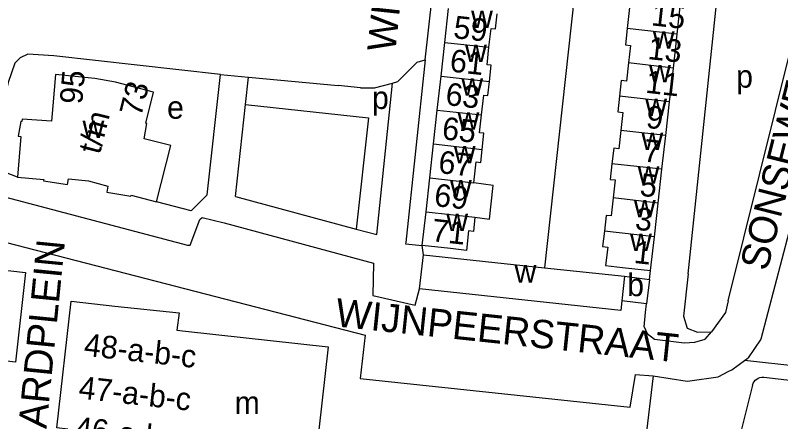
# Model space of a CAD drawing. Extents: x 161936 to 163647, y 386450 to 388633.
# Drawn here: x 162355.2 to 162490.7, y 387613.3 to 387685.1 of the extents above; entities that cross this region are included whole.
import ezdxf

# ---------------------------------------------------------------- set-up
doc = ezdxf.new("R2010")
doc.units = 0
for name, color, linetype in [('BLT_Basislijn', 7, 'Continuous'), ('BLT_Bebouwing', 7, 'Continuous'), ('BLT_Centroide', 7, 'Continuous'), ('BLT_Huisnummer', 7, 'Continuous'), ('BLT_Huisnummer_ tussenligend', 7, 'Continuous'), ('BLT_Huisnummer_reeks', 7, 'Continuous'), ('BLT_Onderverdeling_panden', 7, 'Continuous'), ('BLT_Straatnaam', 7, 'Continuous')]:
    doc.layers.add(name, color=color, linetype=linetype)

msp = doc.modelspace()

# ---------------------------------------------------------------- linework, layer by layer
at = {"layer": 'BLT_Basislijn'}
for p, q in [((162457, 387714.58), (162448.91, 387640.49)), ((162427.81, 387677.24), (162430.77, 387704.64)), ((162474.31, 387639.43), (162480.61, 387699.15)), ((162389.2, 387653.36), (162391.54, 387674.66)), ((162395.99, 387669.39), (162396.52, 387674.2)), ((162396.52, 387674.2), (162412.39, 387672.74)), ((162416.33, 387672.34), (162412.39, 387672.74)), ((162422, 387673.16), (162422.95, 387673.41)), ((162394.2, 387653.08), (162395.99, 387669.39)), ((162355.63, 387656.51), (162350.34, 387658.5)), ((162493.38, 387651.45), (162487.18, 387627.86)), ((162427.46, 387642.79), (162427.28, 387644.42)), ((162467.5, 387638.44), (162467.68, 387639.99)), ((162466.78, 387632.55), (162466.97, 387634.13)), ((162466.55, 387630.05), (162466.78, 387632.55)), ((162487.18, 387627.86), (162484.98, 387624.54)), ((162536.43, 387618.6), (162484.31, 387624.06)), ((162468.14, 387621.4), (162466.42, 387606.97)), ((162468.14, 387621.4), (162474.15, 387620.45)), ((162485.73, 387619.74), (162476.71, 387583.92))]:
    msp.add_line(p, q, dxfattribs=at)
for points in [[(162481.44, 387634.62), (162492.55, 387679.45), (162492.68, 387685.02), (162492.39, 387688.84), (162490.26, 387697.9)], [(162391.54, 387674.66), (162362.04, 387677.99), (162357.48, 387678.27), (162356.07, 387677.63), (162355.18, 387676.68), (162354, 387673.26), (162350.67, 387659.81), (162350.34, 387658.5)], [(162422.95, 387673.41), (162426.38, 387676.86), (162427.81, 387677.24)], [(162427.81, 387677.24), (162424.34, 387644.96), (162424.33, 387644.74), (162427.28, 387644.42)], [(162391.54, 387674.66), (162396.52, 387674.2)], [(162415.59, 387647.33), (162419.22, 387646.36), (162422, 387673.16)], [(162416.33, 387672.34), (162418.79, 387672.34), (162422, 387673.16)], [(162395.99, 387669.39), (162417.77, 387667.03), (162415.59, 387647.33)], [(162350.34, 387658.5), (162349.23, 387654.11), (162385.74, 387644.46), (162386.2, 387644.46), (162387.9, 387649.05), (162388.29, 387649.4), (162392.18, 387648.45), (162418.61, 387641.28), (162418.53, 387635.58), (162426.03, 387633.86), (162426.81, 387636.76)], [(162389.2, 387653.36), (162386.35, 387650.54), (162380.23, 387652.15)], [(162394.2, 387653.08), (162415.59, 387647.33)], [(162344.05, 387641.14), (162344.22, 387644.42), (162344.73, 387647.26), (162417.14, 387628.59), (162416.3, 387620.93), (162464.09, 387615.86), (162464.99, 387621.62), (162468.14, 387621.4)], [(162344.05, 387641.14), (162357.05, 387639.68), (162355.3, 387623.79), (162287.14, 387631.69)], [(162474.31, 387639.43), (162473.49, 387631.93)], [(162481.44, 387634.62), (162480.93, 387632.55), (162478.48, 387629.15)], [(162473.49, 387631.93), (162474.17, 387629.82), (162475.97, 387629.09), (162478.48, 387629.15)], [(162466.55, 387630.05), (162467.06, 387628.86), (162468.37, 387627.84), (162473.63, 387627.21), (162475.52, 387627.32), (162477.35, 387627.88), (162478.48, 387629.15)], [(162481.53, 387622.18), (162482.06, 387622.46), (162484.31, 387624.06)], [(162484.31, 387624.06), (162484.98, 387624.54)], [(162474.15, 387620.45), (162474.63, 387620.49), (162479.66, 387621.19), (162481.53, 387622.18)], [(162485.73, 387619.74), (162485.84, 387620.07), (162485.99, 387620.33), (162486.2, 387620.59), (162486.47, 387620.81), (162486.74, 387620.97), (162487.03, 387621.08), (162487.38, 387621.14), (162487.72, 387621.13)], [(162487.72, 387621.13), (162536.08, 387615.52)]]:
    msp.add_lwpolyline(points, dxfattribs=at)
at = {"layer": 'BLT_Bebouwing'}
for p, q in [((162472.39, 387681.78), (162473.06, 387687.75)), ((162431.26, 387680.35), (162431.93, 387686.33)), ((162471.72, 387675.81), (162472.39, 387681.78)), ((162430.6, 387674.36), (162431.26, 387680.35)), ((162471.05, 387669.84), (162471.72, 387675.81)), ((162429.93, 387668.37), (162430.6, 387674.36)), ((162470.37, 387663.87), (162471.05, 387669.84)), ((162429.27, 387662.39), (162429.93, 387668.37)), ((162469.7, 387657.9), (162470.37, 387663.87)), ((162428.61, 387656.4), (162429.27, 387662.39)), ((162469.03, 387651.93), (162469.7, 387657.9)), ((162427.94, 387650.41), (162428.61, 387656.4)), ((162468.36, 387645.96), (162469.03, 387651.93)), ((162427.28, 387644.42), (162427.94, 387650.41)), ((162467.68, 387639.99), (162468.36, 387645.96)), ((162426.81, 387636.76), (162427.46, 387642.79)), ((162427.46, 387642.79), (162448.91, 387640.49)), ((162448.91, 387640.49), (162463.08, 387638.98)), ((162463.22, 387640.49), (162467.68, 387639.99)), ((162467.5, 387638.44), (162466.97, 387634.13)), ((162462.43, 387632.95), (162426.81, 387636.76))]:
    msp.add_line(p, q, dxfattribs=at)
for points in [[(162465.11, 387688.65), (162464.21, 387688.75), (162463.84, 387685.45), (162463.54, 387682.78)], [(162439.08, 387679.48), (162439.45, 387682.83), (162440.24, 387682.74), (162440.54, 387685.38)], [(162463.54, 387682.78), (162463.22, 387679.93), (162464.11, 387679.83), (162463.76, 387676.71)], [(162439.16, 387673.41), (162439.48, 387676.33), (162438.74, 387676.41), (162439.08, 387679.48)], [(162463.76, 387676.71), (162463.4, 387673.49), (162462.5, 387673.59), (162462.19, 387670.84)], [(162362.36, 387674.7), (162361.88, 387669.13), (162361.65, 387666.39), (162356.43, 387666.79), (162356.39, 387666.34), (162356.19, 387666.37), (162355.74, 387663.76), (162356.19, 387663.7), (162355.63, 387656.51)], [(162379.72, 387671.52), (162372.98, 387673.34), (162369.3, 387673.99), (162362.36, 387674.7)], [(162437.76, 387667.51), (162438.15, 387671.01), (162438.88, 387670.93), (162439.16, 387673.41)], [(162380.23, 387652.15), (162382.74, 387662.09), (162378.06, 387663.27), (162378.53, 387666.01), (162378.34, 387666.04), (162379.72, 387671.52)], [(162462.19, 387670.84), (162461.88, 387668.08), (162462.78, 387667.98), (162462.42, 387664.77)], [(162437.87, 387661.43), (162438.18, 387664.27), (162437.41, 387664.36), (162437.76, 387667.51)], [(162462.42, 387664.77), (162462.05, 387661.55), (162461.16, 387661.65), (162460.85, 387658.9)], [(162436.41, 387655.53), (162436.82, 387659.2), (162437.61, 387659.11), (162437.87, 387661.43)], [(162460.85, 387658.9), (162460.54, 387656.13), (162461.43, 387656.03), (162461.07, 387652.83)], [(162355.63, 387656.51), (162360.27, 387656.08), (162360.24, 387655.89), (162364.48, 387655.19), (162364.65, 387656.21), (162368.18, 387655.84), (162371.64, 387654.91), (162371.46, 387653.89), (162375.69, 387653.15), (162375.73, 387653.34), (162380.23, 387652.15)], [(162436.59, 387649.45), (162439.16, 387649.1), (162439.82, 387655.03), (162436.41, 387655.53)], [(162461.07, 387652.83), (162460.71, 387649.65), (162459.82, 387649.75), (162459.5, 387646.96)], [(162436.59, 387649.45), (162436.31, 387646.91), (162435.47, 387647), (162435.08, 387643.55), (162432.25, 387643.87), (162427.28, 387644.42)], [(162459.5, 387646.96), (162459.19, 387644.23), (162460.09, 387644.13), (162459.72, 387640.89), (162462.71, 387640.55), (162463.22, 387640.49)], [(162463.08, 387638.98), (162462.61, 387634.67)], [(162463.08, 387638.98), (162467.5, 387638.44)], [(162364.53, 387611.92), (162362.6, 387612.15), (162365.12, 387634.58), (162372.86, 387633.72), (162384.23, 387632.49), (162383.84, 387629.43), (162385.34, 387629.29)], [(162462.61, 387634.67), (162462.43, 387632.95)], [(162466.97, 387634.13), (162462.61, 387634.67)], [(162385.34, 387629.29), (162410.61, 387626.48), (162408.99, 387611.82)]]:
    msp.add_lwpolyline(points, dxfattribs=at)
at = {"layer": 'BLT_Onderverdeling_panden'}
for p, q in [((162472.39, 387681.78), (162463.54, 387682.78)), ((162431.26, 387680.35), (162439.08, 387679.48)), ((162471.72, 387675.81), (162463.76, 387676.71)), ((162430.6, 387674.36), (162439.16, 387673.41)), ((162471.05, 387669.84), (162462.19, 387670.84)), ((162429.93, 387668.37), (162437.76, 387667.51)), ((162470.37, 387663.87), (162462.42, 387664.77)), ((162429.27, 387662.39), (162437.87, 387661.43)), ((162469.7, 387657.9), (162460.85, 387658.9)), ((162428.61, 387656.4), (162436.41, 387655.53)), ((162469.03, 387651.93), (162461.07, 387652.83)), ((162427.94, 387650.41), (162436.59, 387649.45)), ((162468.36, 387645.96), (162459.5, 387646.96))]:
    msp.add_line(p, q, dxfattribs=at)

# ---------------------------------------------------------------- texts
at = {"layer": 'BLT_Centroide'}
for s, p in [('w', (162435.91, 387682.91)), ('w', (162468.08, 387679.25)), ('w', (162434.84, 387676.88)), ('w', (162467.41, 387673.28)), ('p', (162482.83, 387672.35)), ('w', (162434.18, 387670.94)), ('p', (162418.37, 387668.58)), ('e', (162382.1, 387666.85)), ('w', (162466.73, 387667.31)), ('w', (162433.51, 387664.91)), ('w', (162367.13, 387663.44)), ('w', (162466.06, 387661.34)), ('w', (162432.84, 387658.97)), ('w', (162465.39, 387655.38)), ('w', (162432.17, 387652.94)), ('w', (162464.72, 387649.41)), ('w', (162431.52, 387646.97)), ('w', (162464.04, 387643.44)), ('w', (162443.61, 387637.88)), ('b', (162463.54, 387635.47)), ('m', (162394.06, 387614.64))]:
    msp.add_text(s, height=4, dxfattribs=at).set_placement(p)
at = {"layer": 'BLT_Huisnummer'}
for s, rotation, p in [('13', 353.5714, (162467.07, 387677.42)), ('61', 353.673, (162432.02, 387675.21)), ('9', 353.5706, (162466.75, 387665.26)), ('65', 353.6774, (162430.64, 387663.23)), ('5', 353.5706, (162465.64, 387653.25)), ('71', 353.6737, (162428.78, 387645.21)), ('1', 353.5687, (162464.62, 387641.36))]:
    msp.add_text(s, height=4, rotation=rotation, dxfattribs=at).set_placement(p)
at = {"layer": 'BLT_Huisnummer_ tussenligend'}
for s, rotation, p in [('15', 353.5714, (162467.7, 387683.38)), ('59', 353.6766, (162432.66, 387681.13)), ('11', 353.5706, (162466.66, 387671.46)), ('63', 353.673, (162431.26, 387669.3)), ('7', 353.5706, (162466.26, 387659.31)), ('67', 353.6774, (162429.99, 387657.27)), ('69', 353.6774, (162429.25, 387651.43)), ('3', 353.5687, (162464.81, 387647.25))]:
    msp.add_text(s, height=4, rotation=rotation, dxfattribs=at).set_placement(p)
at = {"layer": 'BLT_Huisnummer_reeks'}
for s, rotation, p in [('95', 85.1062, (162367.07, 387669.32)), ('73', 75.8268, (162377.49, 387667.06)), ('t/m', 75.8268, (162370.2, 387660.41)), ('48-a-b-c', 353.698, (162367.25, 387624.95)), ('47-a-b-c', 353.698, (162366.31, 387617.38)), ('46-a-b-c', 353.698, (162365.63, 387610.22))]:
    msp.add_text(s, height=4, rotation=rotation, dxfattribs=at).set_placement(p)
at = {"layer": 'BLT_Straatnaam'}
for s, height, rotation, p in [('WINTERJANSTRAAT', 5, 83.934, (162422.49, 387678.52)), ('WINTERJANSTRAAT', 5, 73.8894, (162347.91, 387669.38)), ('SONSEWEG', 5, 75.8481, (162488.32, 387639.75)), ('WIJNGAARDPLEIN', 4.9999, 84.3446, (162358.18, 387586.04)), ('WIJNPEERSTRAAT', 5, 353.9779, (162411.73, 387630.14))]:
    msp.add_text(s, height=height, rotation=rotation, dxfattribs=at).set_placement(p)

doc.saveas('drawing.dxf')
